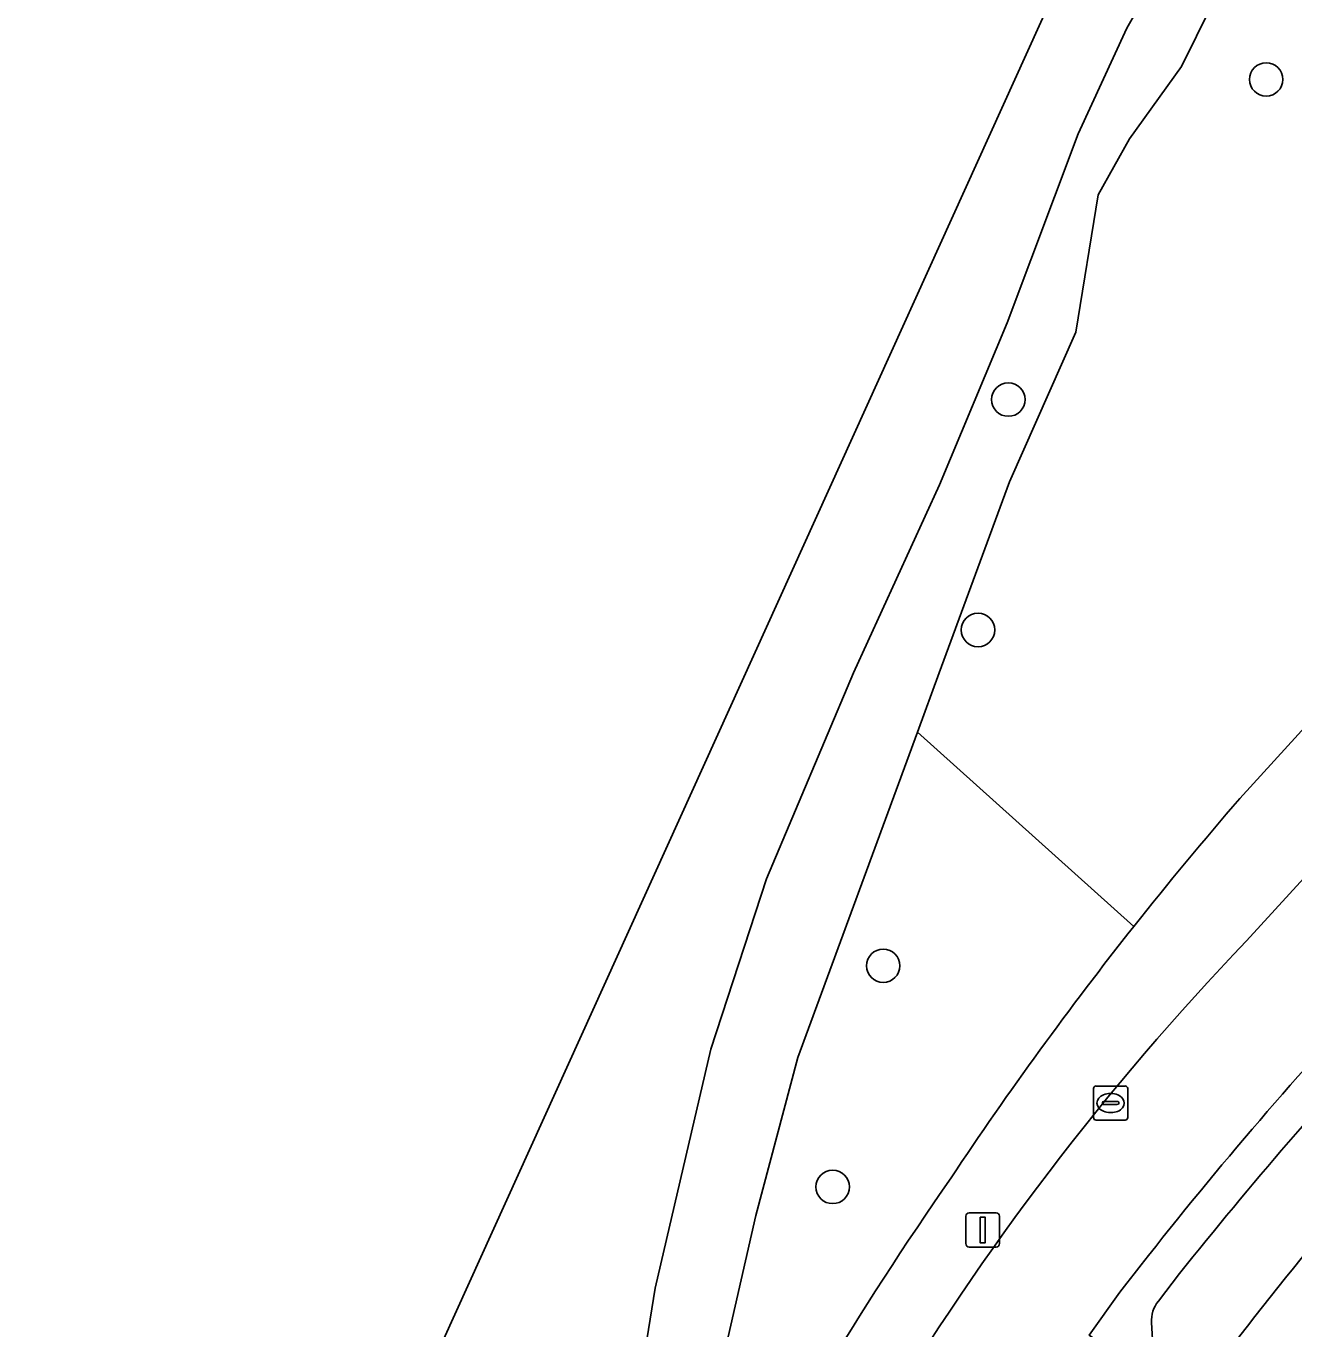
# Model space of a CAD drawing. Extents: x 161772 to 163126, y 383092 to 383917.
# Drawn here: x 161850.88 to 161888, y 383230.8 to 383268.94 of the extents above; entities that cross this region are included whole.
import ezdxf

# ---------------------------------------------------------------- set-up
doc = ezdxf.new("R2010")
doc.units = 0
for name, color, linetype in [('IMGEO_Berm_open', 7, 'Continuous'), ('IMGEO_Boom', 7, 'Continuous'), ('IMGEO_Fietspad_gesloten', 7, 'Continuous'), ('IMGEO_Gemengd_bos', 7, 'Continuous'), ('IMGEO_Groenvoorziening', 7, 'Continuous'), ('IMGEO_Kolk', 7, 'Continuous'), ('IMGEO_Lichtmast', 7, 'Continuous'), ('IMGEO_Oever', 7, 'Continuous'), ('IMGEO_Parkeervlak_open', 7, 'Continuous'), ('IMGEO_Rijbaan_lokaal_gesloten', 7, 'Continuous'), ('IMGEO_Voetpad_open', 7, 'Continuous'), ('IMGEO_Waterloop', 7, 'Continuous')]:
    doc.layers.add(name, color=color, linetype=linetype)

msp = doc.modelspace()

# ---------------------------------------------------------------- linework, layer by layer
at = {"layer": 'IMGEO_Berm_open'}
for points in [[(161884.03, 383231.608), (161884.649, 383232.415)], [(161882.901, 383231.868), (161882.008, 383230.612), (161883.925, 383229.322), (161883.83, 383230.98)]]:
    msp.add_lwpolyline(points, dxfattribs=at)
for centre, radius, start, end in [((161980.571, 383156.526), 123.353, 137.27773, 142.35365), ((161987.12, 383150.683), 131.074, 137.05165, 141.42383), ((161884.753, 383231.032), 0.924, 141.4522, 183.2174)]:
    msp.add_arc(centre, radius, start, end, dxfattribs=at)
at = {"layer": 'IMGEO_Boom'}
for centre in [(161887.187, 383267.375), (161879.638, 383258.002), (161878.75, 383251.258), (161875.974, 383241.427), (161874.495, 383234.953)]:
    msp.add_circle(centre, 0.489, dxfattribs=at)
at = {"layer": 'IMGEO_Fietspad_gesloten'}
for points in [[(161953.961, 383317.758), (161942.798, 383304.121), (161935.389, 383295.477), (161886.612, 383242.159)], [(161882.008, 383230.612), (161882.901, 383231.868)]]:
    msp.add_lwpolyline(points, dxfattribs=at)
for centre, radius, start, end in [((161943.787, 383187.431), 79.146, 136.25293, 149.14309), ((161980.571, 383156.526), 123.353, 137.27773, 142.35365)]:
    msp.add_arc(centre, radius, start, end, dxfattribs=at)
at = {"layer": 'IMGEO_Gemengd_bos'}
msp.add_lwpolyline([(161883.313, 383242.582), (161876.974, 383248.266), (161873.473, 383238.745), (161872.248, 383234.113), (161870.181, 383225.045), (161869.024, 383221.735), (161864.724, 383211.184), (161857.891, 383196.191), (161858.138, 383196.062), (161857.847, 383195.499), (161858.299, 383195.282), (161861.282, 383201.516), (161863.34, 383206.187), (161869.33, 383220.357), (161870.668, 383223.114)], dxfattribs=at)
for centre, radius, start, end in [((161969.197, 383174.524), 109.58, 141.6053, 146.36495), ((161967.611, 383172.96), 109.148, 145.22022, 152.6451)]:
    msp.add_arc(centre, radius, start, end, dxfattribs=at)
at = {"layer": 'IMGEO_Groenvoorziening'}
msp.add_lwpolyline([(161886.411, 383246.323), (161910.93, 383273.227), (161913.897, 383276.251), (161906.619, 383283.229), (161899.854, 383289.876), (161897.734, 383286.618), (161894.983, 383283.813), (161893.566, 383281.629), (161891.274, 383278.907), (161890.193, 383276.947), (161888.911, 383275.275), (161886.883, 383272.166), (161884.708, 383267.756), (161883.189, 383265.632), (161882.266, 383263.994), (161881.616, 383259.978), (161879.669, 383255.592), (161877.612, 383250), (161876.974, 383248.266), (161883.313, 383242.582)], dxfattribs=at)
msp.add_arc((161972.456, 383171.914), 113.755, 139.14781, 141.59446, dxfattribs=at)
at = {"layer": 'IMGEO_Kolk'}
for p, q in [((161882.207, 383237.908), (161883.059, 383237.908)), ((161882.132, 383236.982), (161882.132, 383237.834)), ((161882.62, 383237.688), (161882.645, 383237.688)), ((161883.133, 383237.834), (161883.133, 383236.982)), ((161882.391, 383237.402), (161882.391, 383237.414)), ((161882.829, 383237.365), (161882.431, 383237.365)), ((161882.434, 383237.451), (161882.832, 383237.451)), ((161882.875, 383237.414), (161882.875, 383237.402)), ((161883.059, 383236.908), (161882.207, 383236.908)), ((161882.643, 383237.128), (161882.618, 383237.128))]:
    msp.add_line(p, q, dxfattribs=at)
for points in [[(161882.207, 383237.908), (161883.059, 383237.908)], [(161882.132, 383236.982), (161882.132, 383237.834)], [(161883.133, 383237.834), (161883.133, 383236.982)], [(161883.059, 383236.908), (161882.207, 383236.908)]]:
    msp.add_lwpolyline(points, dxfattribs=at)
for centre, radius, start, end in [((161882.209, 383237.832), 0.0765, 91.552, 178.448), ((161882.209, 383237.832), 0.0765, 91.552, 178.448), ((161883.057, 383237.832), 0.0765, 1.552, 88.448), ((161883.057, 383237.832), 0.0765, 1.552, 88.448), ((161882.431, 383237.411), 0.0403, 85.8775, 175.7526), ((161882.428, 383237.401), 0.0366, 178.938, 274.7102), ((161882.832, 383237.408), 0.043, 264.8664, 352.4533), ((161882.836, 383237.413), 0.0386, 1.7309, 96.639), ((161882.209, 383236.984), 0.0765, 181.552, 268.448), ((161882.209, 383236.984), 0.0765, 181.552, 268.448), ((161883.057, 383236.984), 0.0765, 271.552, 358.448), ((161883.057, 383236.984), 0.0765, 271.552, 358.448)]:
    msp.add_arc(centre, radius, start, end, dxfattribs=at)
for centre, major_axis, ratio, start_param, end_param in [((161882.619, 383237.408), (-0.387, 0.002), 0.722429, 4.712389, 7.853982), ((161882.644, 383237.408), (-0.39, 0.002), 0.717154, 1.570796, 4.712389)]:
    msp.add_ellipse(centre, major_axis=major_axis, ratio=ratio, start_param=start_param, end_param=end_param, dxfattribs=at)
at = {"layer": 'IMGEO_Lichtmast'}
for p, q in [((161878.392, 383233.293), (161878.392, 383234.093)), ((161878.392, 383234.093), (161878.392, 383233.293)), ((161878.492, 383234.193), (161879.282, 383234.193)), ((161879.282, 383234.193), (161878.492, 383234.193)), ((161879.382, 383234.093), (161879.382, 383233.293)), ((161879.382, 383233.293), (161879.382, 383234.093)), ((161879.282, 383233.193), (161878.492, 383233.193)), ((161878.492, 383233.193), (161879.282, 383233.193))]:
    msp.add_line(p, q, dxfattribs=at)
msp.add_lwpolyline([(161878.812, 383234.068), (161878.962, 383234.068), (161878.962, 383233.318), (161878.812, 383233.318), (161878.812, 383234.068)], dxfattribs=at)
for centre, start, end in [((161878.492, 383234.093), 90, 180), ((161878.492, 383234.093), 90, 180), ((161879.282, 383234.093), 0, 90), ((161879.282, 383234.093), 360, 90), ((161878.492, 383233.293), 180, 270), ((161878.492, 383233.293), 180, 270), ((161879.282, 383233.293), 270, 0), ((161879.282, 383233.293), 270, 0)]:
    msp.add_arc(centre, 0.1, start, end, dxfattribs=at)
at = {"layer": 'IMGEO_Oever'}
for points in [[(161870.181, 383225.045), (161872.248, 383234.113), (161873.473, 383238.745), (161876.974, 383248.266), (161877.612, 383250), (161879.669, 383255.592), (161881.616, 383259.978), (161882.266, 383263.994), (161883.189, 383265.632), (161884.708, 383267.756), (161886.883, 383272.166)], [(161884.04, 383270.529), (161883.112, 383268.88), (161881.687, 383265.787), (161879.605, 383260.248), (161877.623, 383255.51), (161875.104, 383250), (161872.559, 383243.973), (161870.924, 383238.988), (161869.302, 383231.985), (161868.398, 383226.427)]]:
    msp.add_lwpolyline(points, dxfattribs=at)
at = {"layer": 'IMGEO_Parkeervlak_open'}
for points in [[(161884.649, 383232.415), (161884.03, 383231.608)], [(161883.83, 383230.98), (161883.925, 383229.322), (161883.991, 383228.093)]]:
    msp.add_lwpolyline(points, dxfattribs=at)
for centre, radius, start, end in [((161987.12, 383150.683), 131.074, 137.05165, 141.42383), ((161956.747, 383176.574), 88.681, 136.87233, 144.34086), ((161884.753, 383231.032), 0.924, 141.4522, 183.2174)]:
    msp.add_arc(centre, radius, start, end, dxfattribs=at)
at = {"layer": 'IMGEO_Rijbaan_lokaal_gesloten'}
msp.add_arc((161956.747, 383176.574), 88.681, 136.87233, 144.34086, dxfattribs=at)
at = {"layer": 'IMGEO_Voetpad_open'}
for points in [[(161954.519, 383321.774), (161948.264, 383313.526), (161946.008, 383310.656), (161937.818, 383301.48), (161938.061, 383301.283), (161925, 383287.557), (161922.701, 383285.219), (161916.662, 383279.077), (161912.104, 383283.459), (161904.201, 383290.915), (161907.106, 383293.995), (161905.957, 383295.079), (161901.974, 383290.839), (161908.3, 383284.957), (161906.619, 383283.229), (161913.897, 383276.251), (161910.93, 383273.227), (161886.411, 383246.323)], [(161886.612, 383242.159), (161935.389, 383295.477), (161942.798, 383304.121), (161953.961, 383317.758)]]:
    msp.add_lwpolyline(points, dxfattribs=at)
for centre, radius, start, end in [((161972.456, 383171.914), 113.755, 139.14781, 141.59446), ((161969.197, 383174.524), 109.58, 141.6053, 146.36495), ((161943.787, 383187.431), 79.146, 136.25293, 149.14309), ((161967.611, 383172.96), 109.148, 145.22022, 152.6451)]:
    msp.add_arc(centre, radius, start, end, dxfattribs=at)
at = {"layer": 'IMGEO_Waterloop'}
for points in [[(161776.244, 383589.61), (161778.284, 383505.12), (161790.6, 383486.558), (161849.991, 383470.088), (161903.645, 383424.673), (161918.25, 383394.855), (161926.064, 383360.514), (161921.083, 383335.736), (161896.051, 383297.648), (161887.994, 383285.389), (161863.101, 383230.489), (161841.142, 383179.277)], [(161848.202, 383177.405), (161856.954, 383196.313), (161856.73, 383196.59), (161858.249, 383201.562), (161864.813, 383217.324), (161866.576, 383222.427), (161868.398, 383226.427), (161869.302, 383231.985), (161870.924, 383238.988), (161872.559, 383243.973), (161875.104, 383250), (161877.623, 383255.51), (161879.605, 383260.248), (161881.687, 383265.787), (161883.112, 383268.88), (161884.04, 383270.529)]]:
    msp.add_lwpolyline(points, dxfattribs=at)

doc.saveas('drawing.dxf')
